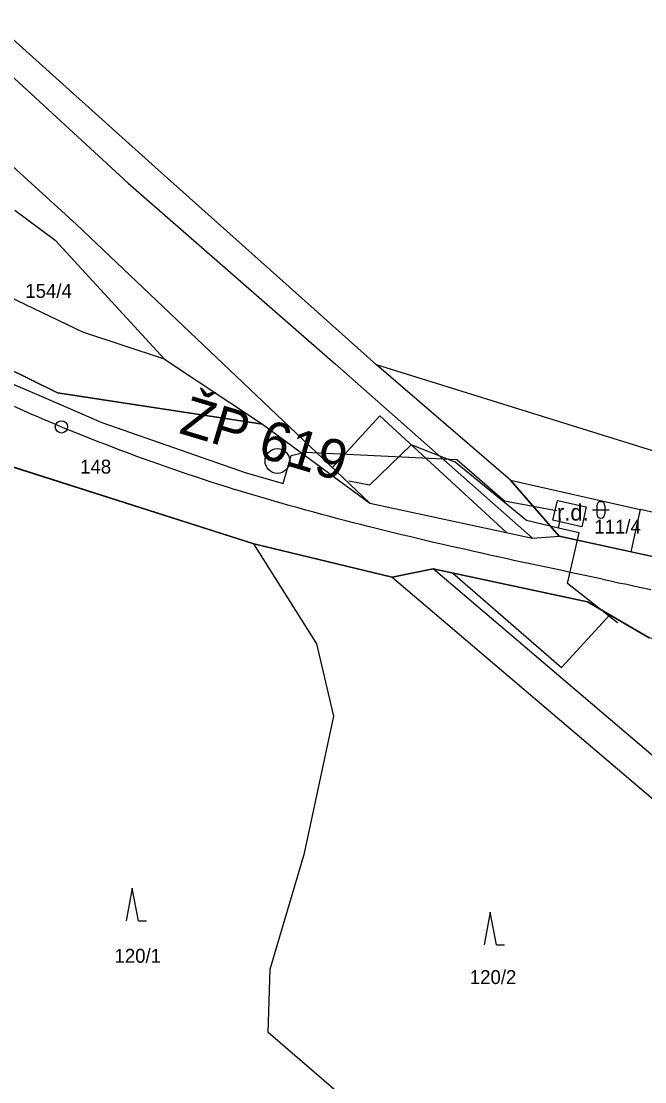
# Model space of a CAD drawing. Extents: x -793666 to -785424, y -1118958 to -1108761.
# Drawn here: x -789669.7 to -789593.4, y -1114353.1 to -1114223.4 of the extents above; entities that cross this region are included whole.
import ezdxf

# ---------------------------------------------------------------- set-up
doc = ezdxf.new("R2010")
doc.units = 0
for name, color, linetype in [('1', 7, 'Continuous'), ('Hranice parcel', 7, 'Continuous'), ('Parcelní čísla', 7, 'Continuous'), ('Vnitřní kresba', 7, 'Continuous'), ('Vrstva 53', 7, 'Continuous'), ('Vrstva 63', 7, 'Continuous'), ('Značky kultur', 7, 'Continuous')]:
    doc.layers.add(name, color=color, linetype=linetype)

msp = doc.modelspace()

# ---------------------------------------------------------------- linework, layer by layer
at = {"layer": '1'}
for p, q in [((-789631.63, -1114278), (-789625.82, -1114271.66)), ((-789625.82, -1114271.66), (-789610.37, -1114285.94)), ((-789640.19, -1114272.7), (-789627.07, -1114282.33)), ((-789637.05, -1114275), (-789637.05, -1114275)), ((-789622.02, -1114275.21), (-789627.1, -1114280.14)), ((-789622.02, -1114275.21), (-789627.1, -1114280.14)), ((-789616.62, -1114277.34), (-789622.02, -1114275.21)), ((-789607.89, -1114284.46), (-789616.62, -1114277.34)), ((-789609.87, -1114279.55), (-789609.87, -1114279.55)), ((-789609.87, -1114279.55), (-789603.91, -1114286.39)), ((-789627.1, -1114280.14), (-789629.63, -1114279.65)), ((-789627.1, -1114280.14), (-789629.63, -1114279.65)), ((-789604.67, -1114284.43), (-789604.11, -1114282)), ((-789604.67, -1114284.43), (-789604.11, -1114282)), ((-789604.11, -1114282), (-789600.6, -1114282.8)), ((-789604.11, -1114282), (-789600.6, -1114282.8)), ((-789627.07, -1114282.33), (-789607.19, -1114286.63)), ((-789600.6, -1114282.8), (-789601.16, -1114285.24)), ((-789600.6, -1114282.8), (-789601.16, -1114285.24)), ((-789604, -1114285.39), (-789607.89, -1114284.46)), ((-789604, -1114285.39), (-789607.89, -1114284.46)), ((-789604, -1114285.39), (-789607.89, -1114284.46)), ((-789601.16, -1114285.24), (-789604.67, -1114284.43)), ((-789601.16, -1114285.24), (-789604.67, -1114284.43)), ((-789607.19, -1114286.63), (-789603.91, -1114286.39)), ((-789624.34, -1114291.37), (-789619.3, -1114290.36)), ((-789619.3, -1114290.36), (-789600.46, -1114294.39)), ((-789616.97, -1114290.86), (-789603.64, -1114302.43)), ((-789602.15, -1114294.03), (-789602.15, -1114294.03)), ((-789600.46, -1114294.39), (-789592.9, -1114298.82)), ((-789603.64, -1114302.43), (-789597.73, -1114295.99))]:
    msp.add_line(p, q, dxfattribs=at)
for points in [[(-789729.37, -1114235.18), (-789723.86, -1114238), (-789721.43, -1114240.25), (-789715.58, -1114243.5), (-789712.53, -1114244.57), (-789693.8, -1114256.22), (-789674.69, -1114266.08), (-789667.23, -1114269.28), (-789659.83, -1114272.47), (-789642.29, -1114278.58), (-789637.66, -1114279.92), (-789636.67, -1114276.5), (-789634.93, -1114276.11), (-789616.44, -1114277), (-789610.6, -1114282.06), (-789604.23, -1114283.25)], [(-789729.37, -1114235.18), (-789723.86, -1114238), (-789721.43, -1114240.25), (-789715.58, -1114243.5), (-789712.53, -1114244.57), (-789693.8, -1114256.22), (-789674.69, -1114266.08), (-789667.23, -1114269.28), (-789659.83, -1114272.47), (-789642.29, -1114278.58), (-789637.66, -1114279.92), (-789636.67, -1114276.5), (-789634.93, -1114276.11), (-789616.44, -1114277), (-789610.6, -1114282.06), (-789604.23, -1114283.25)], [(-789667.23, -1114269.28), (-789659.83, -1114272.47), (-789642.29, -1114278.58), (-789637.66, -1114279.92), (-789636.67, -1114276.5), (-789634.93, -1114276.11), (-789616.44, -1114277), (-789610.6, -1114282.06), (-789604.23, -1114283.25)], [(-789667.23, -1114269.28), (-789659.83, -1114272.47), (-789642.29, -1114278.58), (-789637.66, -1114279.92), (-789636.67, -1114276.5), (-789634.93, -1114276.11), (-789616.44, -1114277), (-789610.6, -1114282.06), (-789604.23, -1114283.25)], [(-789667.23, -1114269.28), (-789659.83, -1114272.47), (-789642.29, -1114278.58), (-789637.66, -1114279.92), (-789636.67, -1114276.5), (-789634.93, -1114276.11), (-789616.44, -1114277), (-789610.6, -1114282.06), (-789604.23, -1114283.25)], [(-789598.62, -1114291.64), (-789599.6, -1114291.43), (-789600.58, -1114291.22), (-789601.57, -1114291.01), (-789602.55, -1114290.8), (-789603.54, -1114290.59), (-789604.52, -1114290.38), (-789605.51, -1114290.17), (-789606.49, -1114289.96), (-789607.47, -1114289.75), (-789608.46, -1114289.54), (-789609.44, -1114289.33), (-789610.42, -1114289.11), (-789611.41, -1114288.9), (-789612.39, -1114288.68), (-789613.37, -1114288.46), (-789614.35, -1114288.24), (-789615.34, -1114288.02), (-789616.32, -1114287.8), (-789617.3, -1114287.58), (-789618.28, -1114287.35), (-789619.26, -1114287.13), (-789620.24, -1114286.9), (-789621.22, -1114286.67), (-789622.2, -1114286.43), (-789623.18, -1114286.2), (-789624.16, -1114285.96), (-789625.13, -1114285.73), (-789626.11, -1114285.48), (-789627.09, -1114285.24), (-789628.06, -1114284.99), (-789629.04, -1114284.75), (-789630.01, -1114284.5), (-789630.99, -1114284.24), (-789631.96, -1114283.98), (-789632.93, -1114283.73), (-789633.9, -1114283.46), (-789634.87, -1114283.2), (-789635.84, -1114282.93), (-789636.81, -1114282.66), (-789637.78, -1114282.38), (-789638.75, -1114282.1), (-789639.71, -1114281.82), (-789640.68, -1114281.53), (-789641.64, -1114281.25), (-789642.6, -1114280.95), (-789643.57, -1114280.66)], [(-789598.62, -1114291.64), (-789599.6, -1114291.43), (-789600.58, -1114291.22), (-789601.57, -1114291.01), (-789602.55, -1114290.8), (-789603.54, -1114290.59), (-789604.52, -1114290.38), (-789605.51, -1114290.17), (-789606.49, -1114289.96), (-789607.47, -1114289.75), (-789608.46, -1114289.54), (-789609.44, -1114289.33), (-789610.42, -1114289.11), (-789611.41, -1114288.9), (-789612.39, -1114288.68), (-789613.37, -1114288.46), (-789614.35, -1114288.24), (-789615.34, -1114288.02), (-789616.32, -1114287.8), (-789617.3, -1114287.58), (-789618.28, -1114287.35), (-789619.26, -1114287.13), (-789620.24, -1114286.9), (-789621.22, -1114286.67), (-789622.2, -1114286.43), (-789623.18, -1114286.2), (-789624.16, -1114285.96), (-789625.13, -1114285.73), (-789626.11, -1114285.48), (-789627.09, -1114285.24), (-789628.06, -1114284.99), (-789629.04, -1114284.75), (-789630.01, -1114284.5), (-789630.99, -1114284.24), (-789631.96, -1114283.98), (-789632.93, -1114283.73), (-789633.9, -1114283.46), (-789634.87, -1114283.2), (-789635.84, -1114282.93), (-789636.81, -1114282.66), (-789637.78, -1114282.38), (-789638.75, -1114282.1), (-789639.71, -1114281.82), (-789640.68, -1114281.53), (-789641.64, -1114281.25), (-789642.6, -1114280.95), (-789643.57, -1114280.66)], [(-789598.62, -1114291.64), (-789599.6, -1114291.43), (-789600.58, -1114291.22), (-789601.57, -1114291.01), (-789602.55, -1114290.8), (-789603.54, -1114290.59), (-789604.52, -1114290.38), (-789605.51, -1114290.17), (-789606.49, -1114289.96), (-789607.47, -1114289.75), (-789608.46, -1114289.54), (-789609.44, -1114289.33), (-789610.42, -1114289.11), (-789611.41, -1114288.9), (-789612.39, -1114288.68), (-789613.37, -1114288.46), (-789614.35, -1114288.24), (-789615.34, -1114288.02), (-789616.32, -1114287.8), (-789617.3, -1114287.58), (-789618.28, -1114287.35), (-789619.26, -1114287.13), (-789620.24, -1114286.9), (-789621.22, -1114286.67), (-789622.2, -1114286.43), (-789623.18, -1114286.2), (-789624.16, -1114285.96), (-789625.13, -1114285.73), (-789626.11, -1114285.48), (-789627.09, -1114285.24), (-789628.06, -1114284.99), (-789629.04, -1114284.75), (-789630.01, -1114284.5), (-789630.99, -1114284.24), (-789631.96, -1114283.98), (-789632.93, -1114283.73), (-789633.9, -1114283.46), (-789634.87, -1114283.2), (-789635.84, -1114282.93), (-789636.81, -1114282.66), (-789637.78, -1114282.38), (-789638.75, -1114282.1), (-789639.71, -1114281.82), (-789640.68, -1114281.53), (-789641.64, -1114281.25), (-789642.6, -1114280.95), (-789643.57, -1114280.66)], [(-789598.62, -1114291.64), (-789599.6, -1114291.43), (-789600.58, -1114291.22), (-789601.57, -1114291.01), (-789602.55, -1114290.8), (-789603.54, -1114290.59), (-789604.52, -1114290.38), (-789605.51, -1114290.17), (-789606.49, -1114289.96), (-789607.47, -1114289.75), (-789608.46, -1114289.54), (-789609.44, -1114289.33), (-789610.42, -1114289.11), (-789611.41, -1114288.9), (-789612.39, -1114288.68), (-789613.37, -1114288.46), (-789614.35, -1114288.24), (-789615.34, -1114288.02), (-789616.32, -1114287.8), (-789617.3, -1114287.58), (-789618.28, -1114287.35), (-789619.26, -1114287.13), (-789620.24, -1114286.9), (-789621.22, -1114286.67), (-789622.2, -1114286.43), (-789623.18, -1114286.2), (-789624.16, -1114285.96), (-789625.13, -1114285.73), (-789626.11, -1114285.48), (-789627.09, -1114285.24), (-789628.06, -1114284.99), (-789629.04, -1114284.75), (-789630.01, -1114284.5), (-789630.99, -1114284.24), (-789631.96, -1114283.98), (-789632.93, -1114283.73), (-789633.9, -1114283.46), (-789634.87, -1114283.2), (-789635.84, -1114282.93), (-789636.81, -1114282.66), (-789637.78, -1114282.38), (-789638.75, -1114282.1), (-789639.71, -1114281.82), (-789640.68, -1114281.53), (-789641.64, -1114281.25), (-789642.6, -1114280.95), (-789643.57, -1114280.66)], [(-789596.8, -1114296.95), (-789602.89, -1114292.18), (-789601.46, -1114285.96), (-789604, -1114285.39), (-789603.74, -1114284.21)], [(-789596.8, -1114296.95), (-789602.89, -1114292.18), (-789601.46, -1114285.96), (-789604, -1114285.39), (-789603.74, -1114284.21)], [(-789596.8, -1114296.95), (-789602.89, -1114292.18), (-789601.46, -1114285.96), (-789604, -1114285.39), (-789603.74, -1114284.21)], [(-789596.8, -1114296.95), (-789602.89, -1114292.18), (-789601.46, -1114285.96), (-789604, -1114285.39), (-789603.74, -1114284.21)], [(-789598.62, -1114291.64), (-789597.63, -1114291.85), (-789596.65, -1114292.06), (-789595.66, -1114292.26), (-789594.68, -1114292.47), (-789593.69, -1114292.68), (-789592.71, -1114292.89)], [(-789598.62, -1114291.64), (-789597.63, -1114291.85), (-789596.65, -1114292.06), (-789595.66, -1114292.26), (-789594.68, -1114292.47), (-789593.69, -1114292.68), (-789592.71, -1114292.89)], [(-789598.62, -1114291.64), (-789597.63, -1114291.85), (-789596.65, -1114292.06), (-789595.66, -1114292.26), (-789594.68, -1114292.47), (-789593.69, -1114292.68), (-789592.71, -1114292.89)], [(-789598.62, -1114291.64), (-789597.63, -1114291.85), (-789596.65, -1114292.06), (-789595.66, -1114292.26), (-789594.68, -1114292.47), (-789593.69, -1114292.68), (-789592.71, -1114292.89)]]:
    msp.add_lwpolyline(points, dxfattribs=at)
msp.add_circle((-789664.77, -1114273.02), 0.75, dxfattribs=at)
msp.add_arc((-789569.36, -1114041.92), 250, 245.505, 252.7337, dxfattribs=at)
msp.add_arc((-789569.36, -1114041.92), 250, 245.505, 252.7337, dxfattribs=at)
msp.add_arc((-789569.36, -1114041.92), 250, 245.505, 252.7337, dxfattribs=at)
msp.add_arc((-789569.36, -1114041.92), 250, 245.505, 252.7337, dxfattribs=at)
at = {"layer": 'Hranice parcel'}
for p, q in [((-789652.15, -1114264.75), (-789640.19, -1114272.7)), ((-789609.87, -1114279.55), (-789626.24, -1114265.44)), ((-789585.72, -1114278.05), (-789626.24, -1114265.44)), ((-789672.68, -1114277.31), (-789641.23, -1114287.32)), ((-789603.91, -1114286.39), (-789609.87, -1114279.55)), ((-789609.87, -1114279.55), (-789594.01, -1114283.11)), ((-789594.01, -1114283.11), (-789595.15, -1114288.29)), ((-789641.23, -1114287.32), (-789624.34, -1114291.37)), ((-789595.15, -1114288.29), (-789603.91, -1114286.39)), ((-789624.34, -1114291.37), (-789575.6, -1114332.86))]:
    msp.add_line(p, q, dxfattribs=at)
for points in [[(-789626.24, -1114265.44), (-789653.29, -1114241.26), (-789699.87, -1114199.39)], [(-789640.19, -1114272.7), (-789665.23, -1114268.84), (-789691.28, -1114256.01), (-789717.72, -1114240.35)], [(-789670.47, -1114246.55), (-789665.52, -1114250.19), (-789652.15, -1114264.75)], [(-789652.15, -1114264.75), (-789662.15, -1114261.44), (-789671.17, -1114257.11)], [(-789640.19, -1114272.7), (-789627.07, -1114282.33), (-789607.19, -1114286.63), (-789603.91, -1114286.39)], [(-789483.32, -1114312.4), (-789513.31, -1114303.51), (-789548.79, -1114294.18), (-789586.59, -1114284.77), (-789594.01, -1114283.11)], [(-789599.87, -1114385.78), (-789620.14, -1114369.54), (-789622.91, -1114361.34), (-789639.49, -1114347.05), (-789639.25, -1114339.29), (-789635.04, -1114325.1), (-789631.47, -1114308.38), (-789633.53, -1114299.52), (-789641.23, -1114287.32)], [(-789496.46, -1114322.71), (-789513.07, -1114313.2), (-789534.19, -1114304.37), (-789557.19, -1114296.51), (-789595.15, -1114288.29)], [(-789590.47, -1114299.37), (-789592.9, -1114298.82), (-789600.46, -1114294.39), (-789619.3, -1114290.36), (-789624.34, -1114291.37)]]:
    msp.add_lwpolyline(points, dxfattribs=at)
at = {"layer": 'Vnitřní kresba'}
for p, q in [((-789708.76, -1114195.33), (-789656.61, -1114243.22)), ((-789662.93, -1114248.27), (-789715.11, -1114200.94)), ((-789656.61, -1114243.22), (-789631.32, -1114265.33)), ((-789627.07, -1114282.33), (-789662.93, -1114248.27)), ((-789631.32, -1114265.33), (-789607.19, -1114286.63)), ((-789572, -1114330.7), (-789619.3, -1114290.36))]:
    msp.add_line(p, q, dxfattribs=at)
at = {"layer": 'Vrstva 53'}
for points in [[(-790049.23, -1114034.44), (-790014.82, -1114057.41), (-790011.64, -1114059.53), (-790007.66, -1114062.18), (-790004.95, -1114067.14), (-789993.35, -1114088.34), (-789984.83, -1114079.42), (-789951.34, -1114096.74), (-789913.42, -1114129.06), (-789891.43, -1114142.08), (-789830.15, -1114178.38), (-789746.5, -1114225.43), (-789721.98, -1114237.82), (-789717.72, -1114240.35), (-789691.28, -1114256.01), (-789665.23, -1114268.84), (-789640.19, -1114272.7), (-789627.07, -1114282.33), (-789607.19, -1114286.63), (-789603.91, -1114286.39)], [(-789600.46, -1114294.39), (-789619.3, -1114290.36), (-789624.34, -1114291.37), (-789641.23, -1114287.32), (-789672.68, -1114277.31), (-789675.34, -1114276.11), (-789724.61, -1114250.58), (-789730.23, -1114243.59), (-789790.24, -1114210.69), (-789844.34, -1114181.96), (-789891.39, -1114158.73), (-789943.99, -1114130.82), (-789972.38, -1114117.19), (-789989.47, -1114115.38), (-790009.42, -1114105.25), (-790039.99, -1114089.61), (-790043.48, -1114088.64), (-790052.2, -1114080.82), (-790070.36, -1114064.18)], [(-789603.91, -1114286.39), (-789557.19, -1114296.51), (-789534.19, -1114304.37), (-789513.07, -1114313.2), (-789496.46, -1114322.71), (-789491.56, -1114325.89), (-789478.18, -1114334.57), (-789448.8, -1114359.16), (-789421.56, -1114385.77), (-789401.5, -1114405.4), (-789396.12, -1114409.35), (-789381.93, -1114424.44), (-789378.22, -1114428.46), (-789362.04, -1114444), (-789354.83, -1114451.89), (-789355.6, -1114453.64), (-789352.15, -1114456.75), (-789350.58, -1114455.19), (-789342.35, -1114454.54), (-789329.78, -1114474.08), (-789314.84, -1114486.39)], [(-789332.87, -1114495.13), (-789342.11, -1114483.58), (-789343.4, -1114478.53), (-789356.86, -1114462.31), (-789355.65, -1114460.93), (-789359, -1114457.59), (-789360.15, -1114458.92), (-789383.79, -1114436.65), (-789387.36, -1114439.86), (-789400.13, -1114420.69), (-789449.47, -1114371.56), (-789470.68, -1114352.09), (-789500.91, -1114330.99), (-789534.18, -1114315.38), (-789561.38, -1114306.6), (-789587.26, -1114300.1), (-789590.47, -1114299.37), (-789592.9, -1114298.82), (-789600.46, -1114294.39)]]:
    msp.add_lwpolyline(points, dxfattribs=at)
at = {"layer": 'Vrstva 63'}
msp.add_line((-789638.46, -1114277.17), (-789638.26, -1114277.22), dxfattribs=at)
msp.add_circle((-789638.36, -1114277.19), 1.51, dxfattribs=at)
at = {"layer": 'Značky kultur'}
for p, q in [((-789599.82, -1114283.16), (-789597.81, -1114283.16)), ((-789599.32, -1114282.66), (-789599.32, -1114283.66)), ((-789598.31, -1114283.66), (-789598.31, -1114282.66)), ((-789656.11, -1114329.38), (-789656.86, -1114333.38)), ((-789655.36, -1114333.38), (-789656.11, -1114329.38)), ((-789612.34, -1114332.34), (-789613.09, -1114336.34)), ((-789611.59, -1114336.34), (-789612.34, -1114332.34)), ((-789655.36, -1114333.38), (-789654.36, -1114333.38)), ((-789611.59, -1114336.34), (-789610.59, -1114336.34))]:
    msp.add_line(p, q, dxfattribs=at)
for centre, start, end in [((-789598.82, -1114282.66), 0, 180), ((-789598.82, -1114283.66), 180, 359.9879)]:
    msp.add_arc(centre, 0.5, start, end, dxfattribs=at)

# ---------------------------------------------------------------- texts
at = {"layer": '1'}
msp.add_text('r.d.', height=2, dxfattribs=at).set_placement((-789604.18, -1114284.47))
at = {"layer": 'Parcelní čísla'}
for s, p in [('154/4', (-789669.18, -1114257.25)), ('148', (-789662.48, -1114278.73)), ('111/4', (-789599.61, -1114286.05)), ('120/1', (-789658.28, -1114338.51)), ('120/2', (-789614.84, -1114341.11))]:
    msp.add_text(s, height=1.7, dxfattribs=at).set_placement(p)
at = {"layer": 'Vrstva 63'}
msp.add_text('ŽP 619', height=4.8, rotation=343.2947, dxfattribs=at).set_placement((-789650.52, -1114273.75))

doc.saveas('drawing.dxf')
